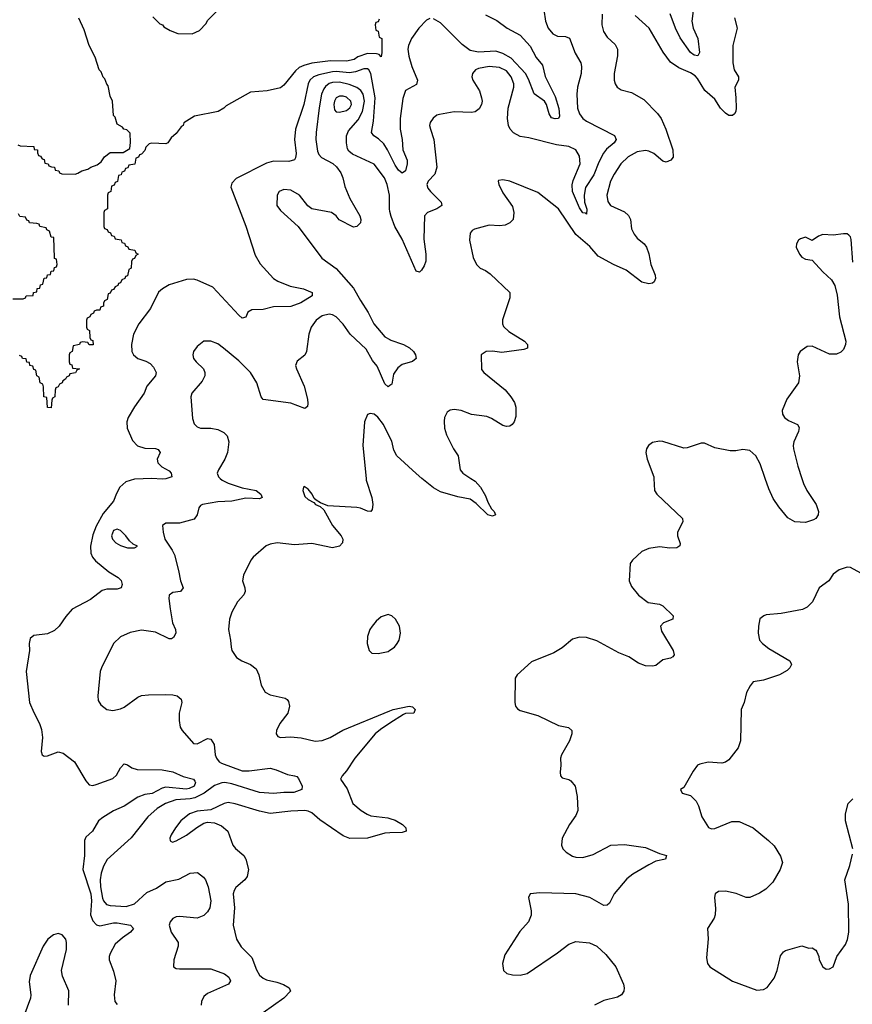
# Model space of a CAD drawing. Header units: inches. Extents: x 1473912 to 1647258, y 640388 to 773423.
# Tile 360 of 420: x 1597870 to 1602660, y 666975 to 672639. Entities that reach past the tile are written whole.
import ezdxf

# ---------------------------------------------------------------- set-up
doc = ezdxf.new("R2010")
doc.units = ezdxf.units.IN
doc.header["$MEASUREMENT"] = 0
for name, color, linetype in [('B5696', 7, 'Continuous'), ('B5697', 7, 'Continuous'), ('B6606', 7, 'Continuous'), ('B6607', 7, 'Continuous')]:
    doc.layers.add(name, color=color, linetype=linetype)

msp = doc.modelspace()

# ---------------------------------------------------------------- linework, layer by layer
at = {"layer": 'B5696', "color": 5}
for points, elevation in [([(1598715.8, 670000), (1598710, 669998), (1598690, 669996.1), (1598630, 669999.9), (1598530, 669994.8), (1598480.6, 669979.4), (1598445.4, 669950), (1598425.9, 669914.1), (1598409.4, 669870), (1598350, 669798.6), (1598310, 669725), (1598290, 669674.5), (1598277.8, 669610), (1598279.3, 669570), (1598287.6, 669547.6), (1598306.2, 669526.2), (1598382.3, 669462.3), (1598436.3, 669430), (1598453.1, 669413.1), (1598459.3, 669390), (1598454, 669370), (1598430, 669362.4), (1598370, 669363.1), (1598345, 669355), (1598277.1, 669302.9), (1598172, 669248), (1598134.3, 669205.7), (1598097, 669150), (1598070, 669125.1), (1598030, 669105.1), (1597950, 669095.6), (1597930, 669079.3), (1597923.1, 669050), (1597926.4, 669010), (1597906, 668890), (1597926.7, 668710), (1597950, 668652.7), (1597984.4, 668590), (1597995.4, 668555.4), (1598000.6, 668510), (1597993.6, 668430), (1597998, 668410), (1598010, 668402.9), (1598030, 668404.6), (1598090, 668427.4), (1598120.3, 668420.3), (1598185.2, 668370), (1598250, 668260.9), (1598270, 668237.2), (1598290, 668234.3), (1598310, 668239.1), (1598405.3, 668274.7), (1598426.4, 668293.6), (1598450, 668334.4), (1598470, 668357.6), (1598490, 668351.7), (1598514.5, 668334.5), (1598545.2, 668325.2), (1598690, 668323.9), (1598750, 668312.3), (1598810, 668285.2), (1598870.2, 668270.2), (1598877.8, 668257.8), (1598880.3, 668250), (1598873, 668230), (1598844.2, 668215.8), (1598826.8, 668213.2), (1598710, 668223.5), (1598690, 668218.8), (1598632.5, 668187.5), (1598590, 668182.3), (1598550, 668167.3), (1598470, 668115.5), (1598410, 668087.6), (1598347.2, 668050), (1598322.7, 668030), (1598289.2, 667970.8), (1598250, 667937.2), (1598243.1, 667916.9), (1598242.2, 667830), (1598233, 667750), (1598278.6, 667610), (1598282.2, 667570), (1598277.7, 667490), (1598290, 667455.2), (1598311.5, 667431.5), (1598330, 667426.7), (1598410, 667442.9), (1598430, 667443.1), (1598506.8, 667430), (1598525.3, 667410), (1598507.2, 667390), (1598461.9, 667358.1), (1598419.8, 667320.2), (1598390, 667267.6), (1598383.7, 667250), (1598383.8, 667230), (1598410, 667164.9), (1598422.8, 667110), (1598412.6, 667030), (1598416.5, 666990), (1598430, 666974)], 640), ([(1599023.3, 670000), (1599034.2, 669990), (1599070, 669972.8), (1599150, 669945), (1599230.4, 669930), (1599257, 669910), (1599264, 669890), (1599250, 669883.5), (1599170, 669887.1), (1599090, 669869.9), (1599010, 669866.1), (1598921, 669850), (1598910, 669844.5), (1598900.3, 669830), (1598890.3, 669789.7), (1598874.3, 669765.7), (1598790, 669743), (1598710, 669742), (1598692, 669730), (1598694.8, 669690), (1598704, 669650), (1598746.7, 669586.7), (1598759.7, 669559.7), (1598784.2, 669470), (1598795.2, 669410), (1598810.3, 669370), (1598794, 669350), (1598750, 669343.6), (1598730, 669328), (1598728, 669310), (1598734.7, 669250), (1598749.1, 669170), (1598766.5, 669130), (1598767.6, 669110), (1598754.9, 669085.1), (1598742.4, 669077.6), (1598730, 669076.9), (1598650, 669114.6), (1598570, 669127.9), (1598505.7, 669114.3), (1598450, 669089.6), (1598408.4, 669050), (1598339.5, 668910), (1598332.2, 668890), (1598319.3, 668750), (1598321.7, 668721.7), (1598336.7, 668696.7), (1598370, 668670.5), (1598404.9, 668664.9), (1598450, 668674.9), (1598470, 668684.2), (1598550, 668741.1), (1598570, 668750.3), (1598610, 668755.8), (1598710, 668756.5), (1598750, 668756), (1598774.8, 668750), (1598798, 668730), (1598801.6, 668710), (1598787.4, 668650), (1598787.3, 668607.3), (1598793, 668570), (1598804.9, 668550), (1598870, 668474.8), (1598890, 668474), (1598950, 668503.8), (1598970, 668500.7), (1598989, 668469), (1598995.1, 668410), (1599002, 668390), (1599017.5, 668370), (1599030, 668362.3), (1599150, 668318.7), (1599190, 668317.3), (1599310, 668333), (1599344.3, 668324.3), (1599410, 668296.5), (1599451.3, 668290), (1599464.7, 668284.7), (1599474.3, 668274.3), (1599494.3, 668230), (1599493.7, 668210), (1599446.4, 668193.6), (1599390, 668193.9), (1599330, 668186.7), (1599250, 668193.1), (1599090, 668243.9), (1599050, 668249.9), (1599031.7, 668248.3), (1598990, 668234.3), (1598930.7, 668189.3), (1598876.7, 668163.3), (1598850, 668156.5), (1598768.3, 668151.7), (1598707.6, 668130), (1598659.6, 668100.4), (1598607.4, 668052.6), (1598510, 667932.2), (1598372.9, 667807.1), (1598352.2, 667770), (1598338, 667730), (1598332.3, 667690), (1598333.9, 667650), (1598345.1, 667585.1), (1598351.1, 667570), (1598369.1, 667549.1), (1598390, 667542.8), (1598482.1, 667537.9), (1598530, 667552.2), (1598601.5, 667618.5), (1598656.4, 667643.6), (1598710, 667680.2), (1598785.8, 667694.2), (1598850, 667728.5), (1598892.2, 667732.2), (1598926.6, 667706.6), (1598938, 667690), (1598954, 667650), (1598968.9, 667570), (1598963.6, 667530), (1598950, 667506), (1598930, 667485.6), (1598890, 667469.9), (1598790, 667479.9), (1598770, 667477.5), (1598750, 667468), (1598734.6, 667450), (1598728.9, 667430), (1598740.3, 667390), (1598782, 667330), (1598781.7, 667310), (1598756, 667230), (1598754, 667190), (1598770, 667181.3), (1598790, 667179), (1598970, 667178.4), (1599048, 667150), (1599073.7, 667130), (1599082.4, 667110), (1599070.6, 667090), (1598950, 667036.4), (1598930, 667020.5), (1598914.7, 666990), (1598913.8, 666970)], 660), ([(1599862.2, 670000), (1599863.2, 669990), (1599895, 669890), (1599901.7, 669850), (1599898.3, 669821.7), (1599890.8, 669810), (1599870, 669812), (1599830, 669829.6), (1599810, 669833.3), (1599642.9, 669842.9), (1599600.2, 669860.2), (1599575.5, 669875.5), (1599564.7, 669884.7), (1599552.3, 669910), (1599530, 669937.2), (1599506.4, 669953.6), (1599502, 669950), (1599498.8, 669930), (1599510, 669896), (1599530, 669878.8), (1599562, 669862), (1599572, 669850), (1599599.1, 669839.1), (1599619, 669819), (1599669.3, 669729.3), (1599719.5, 669670), (1599728, 669650), (1599727.3, 669630), (1599710, 669609.4), (1599670, 669600.7), (1599550, 669625.6), (1599450, 669618.3), (1599350.4, 669629.6), (1599310, 669621.6), (1599287.8, 669612.2), (1599212.1, 669547.9), (1599199.1, 669530), (1599157.5, 669442.5), (1599150.6, 669410), (1599164.9, 669370), (1599167, 669350), (1599158.7, 669330), (1599123.1, 669290), (1599090.3, 669229.7), (1599076.4, 669190), (1599070.4, 669130), (1599083.1, 669070), (1599086, 669030), (1599090.4, 669010), (1599116.3, 668970), (1599146.8, 668950), (1599197.3, 668930), (1599230, 668904), (1599246.4, 668870), (1599259.3, 668810), (1599282, 668770), (1599310, 668755.8), (1599396.4, 668736.4), (1599408.9, 668728.9), (1599416.3, 668716.3), (1599421.1, 668690), (1599411.8, 668650), (1599365.7, 668590), (1599346.4, 668550), (1599345.5, 668530), (1599355.5, 668515.5), (1599370.4, 668510.4), (1599427.5, 668512.5), (1599490, 668507.5), (1599570, 668489.4), (1599610, 668492.4), (1599656.3, 668510), (1599728.7, 668551.3), (1600000, 668662.6)], 680), ([(1600000, 669213.1), (1599990, 669216.4), (1599950, 669203.9), (1599921.1, 669178.9), (1599897.8, 669150), (1599885, 669130), (1599871, 669090), (1599868.4, 669050), (1599879.6, 669010), (1599894.8, 668994.8), (1599932.9, 668992.9), (1599990, 669004.1), (1600000, 669011.1)], 720), ([(1600000, 668591.3), (1599944.8, 668555.2), (1599914.7, 668530), (1599797, 668390), (1599750, 668317.2), (1599724.7, 668290), (1599716, 668270), (1599754.7, 668214.7), (1599786.7, 668130), (1599833.7, 668090), (1599868, 668068), (1599890, 668059.7), (1599988.3, 668048.3), (1600000, 668044.2)], 680), ([(1600000, 667961), (1599970, 667960.2), (1599870, 667931.1), (1599770, 667928.8), (1599730, 667944.4), (1599596.9, 668036.9), (1599550, 668077), (1599530, 668086.6), (1599509.8, 668089.8), (1599430, 668086.6), (1599310, 668071.7), (1599250, 668085.2), (1599110, 668128.2), (1599070, 668134.8), (1599046, 668130), (1598970, 668094.2), (1598890, 668085.3), (1598847, 668070), (1598797.4, 668030), (1598766, 667990), (1598741.3, 667950), (1598733.4, 667930), (1598735.3, 667915.3), (1598748.4, 667908.4), (1598770, 667914.4), (1598830, 667948.2), (1598888.4, 667991.6), (1598930, 668016), (1598950, 668022), (1598990, 668018.5), (1599030, 668001.6), (1599067.5, 667970), (1599096, 667890), (1599111.1, 667871.1), (1599159.1, 667830), (1599170.1, 667810.1), (1599185.2, 667750), (1599178.4, 667710), (1599165.5, 667690), (1599114, 667646), (1599103, 667630), (1599097, 667610), (1599106, 667530), (1599098, 667430), (1599117.6, 667350), (1599144.5, 667304.5), (1599204.4, 667244.4), (1599233, 667173), (1599250, 667142.6), (1599270, 667125.5), (1599290, 667116.1), (1599350, 667102.3), (1599388, 667088), (1599420.5, 667070), (1599428.5, 667050), (1599390.2, 667010), (1599270, 666925.7)], 680), ([(1598150.5, 666970), (1598153, 667053), (1598116.1, 667136.1), (1598109.6, 667169.6), (1598139.2, 667290), (1598139.6, 667330), (1598134.1, 667350), (1598114.3, 667374.3), (1598090, 667382.6), (1598064.6, 667375.4), (1598031.5, 667350), (1598005.1, 667310), (1597930, 667141.3), (1597923.4, 667103.4), (1597934.2, 667030), (1597931.8, 667010), (1597879.4, 666870)], 640)]:
    msp.add_lwpolyline(points, dxfattribs=dict(at, elevation=elevation))
at = {"layer": 'B5696', "color": 5, "elevation": 660}
msp.add_lwpolyline([(1598430, 669707.8), (1598410, 669700.5), (1598398.3, 669670), (1598404.2, 669650), (1598423, 669630), (1598450, 669614.4), (1598490, 669600.5), (1598530, 669601), (1598548, 669610), (1598521.5, 669621.5), (1598500.5, 669640.5), (1598479.6, 669670), (1598450, 669699.7)], close=True, dxfattribs=at)
at = {"layer": 'B5697', "color": 5}
for points, elevation in [([(1598635.5, 672655.5), (1598675.5, 672615.5), (1598690.7, 672610), (1598698, 672598), (1598736.1, 672576.1), (1598779.1, 672559.1), (1598862, 672558), (1598903.6, 672576.4), (1598942.9, 672617.1), (1598950, 672633.4), (1599010, 672694)], 620), ([(1597858, 671918), (1597872.7, 671912.7), (1597951.3, 671910), (1597952.7, 671892.7), (1597971.3, 671890), (1597972, 671872), (1597978, 671858), (1597990, 671854), (1597998, 671838), (1598010, 671834), (1598014, 671814), (1598034, 671810), (1598038, 671798), (1598052, 671792), (1598070, 671791.3), (1598074, 671774), (1598094, 671770), (1598098, 671758), (1598112, 671752), (1598189.1, 671750.9), (1598204.7, 671755.3), (1598228, 671770), (1598262, 671778), (1598278, 671790), (1598315.3, 671804.7), (1598338, 671822), (1598358, 671850), (1598390, 671874.8), (1598464.7, 671875.3), (1598503.1, 671896.9), (1598507.9, 671932.1), (1598505.2, 671985.2), (1598485.2, 672005.2), (1598468.7, 672010), (1598460.4, 672020.4), (1598430, 672038), (1598419, 672079), (1598410, 672088), (1598402.7, 672170), (1598390, 672198), (1598378.6, 672258.6), (1598370, 672268.7), (1598359.5, 672299.5), (1598350, 672309), (1598338, 672338), (1598327.3, 672350), (1598304.1, 672424.1), (1598269.4, 672490), (1598240.2, 672580.2), (1598210, 672648)], 620), ([(1599938, 672642), (1599932.7, 672627.3), (1599918, 672622), (1599914, 672610), (1599918, 672578), (1599932.7, 672572.7), (1599938, 672538), (1599954, 672530), (1599954, 672450), (1599950, 672426), (1599938, 672438), (1599923.1, 672443.1), (1599870, 672444.5), (1599814.3, 672425.7), (1599794.8, 672410), (1599750, 672400.9), (1599657.1, 672402.9), (1599551.3, 672388.7), (1599504.5, 672375.5), (1599476.7, 672363.3), (1599455.6, 672344.4), (1599390, 672262.7), (1599370, 672247), (1599294, 672230), (1599198, 672222), (1599056.8, 672143.2), (1599044.7, 672130), (1599011, 672110), (1598875.3, 672084.7), (1598814.8, 672045.2), (1598810.7, 672030), (1598798, 672022), (1598770, 671984), (1598741, 671959), (1598722, 671930), (1598710, 671924), (1598630.6, 671929.4), (1598615.3, 671924.7), (1598604.7, 671915.3), (1598595.3, 671904.7), (1598590, 671886), (1598570, 671866), (1598558, 671862), (1598552.7, 671847.3), (1598538, 671842), (1598532.7, 671807.3), (1598498, 671802), (1598492.7, 671787.3), (1598478, 671782), (1598472.7, 671767.3), (1598458, 671762), (1598452.7, 671747.3), (1598438, 671742), (1598432.7, 671707.3), (1598418, 671702), (1598412.7, 671687.3), (1598398, 671682), (1598394, 671650), (1598378, 671642), (1598374, 671630), (1598374, 671550), (1598358, 671542), (1598354, 671530), (1598354, 671450), (1598358, 671438), (1598372.7, 671432.7), (1598378, 671418), (1598392.7, 671412.7), (1598398, 671398), (1598412.7, 671392.7), (1598418, 671378), (1598452.7, 671372.7), (1598458, 671358), (1598472.7, 671352.7), (1598478, 671338), (1598492.7, 671332.7), (1598498, 671318), (1598532.7, 671312.7), (1598538, 671298), (1598552, 671290), (1598538, 671282), (1598530, 671266), (1598518, 671262), (1598512.7, 671247.3), (1598511.3, 671210), (1598498, 671202), (1598490, 671166), (1598478, 671162), (1598474, 671150), (1598458, 671142), (1598450, 671126), (1598438, 671122), (1598434, 671110), (1598418, 671102), (1598410, 671086), (1598398, 671082), (1598390, 671066), (1598378, 671062), (1598372, 671030), (1598358, 671022), (1598352.7, 671007.3), (1598352, 670990), (1598334, 670986), (1598330, 670968.7), (1598312, 670968), (1598298, 670962), (1598294, 670950), (1598278, 670942), (1598274, 670930), (1598258, 670922), (1598254, 670910), (1598254, 670870), (1598258, 670858), (1598272, 670850), (1598274, 670810), (1598278, 670798), (1598290, 670794), (1598292, 670768), (1598270, 670768), (1598262, 670782), (1598230, 670786), (1598218, 670782), (1598214, 670770), (1598178, 670762), (1598172, 670730), (1598158, 670722), (1598154, 670710), (1598154, 670670), (1598158, 670658), (1598170, 670654), (1598174, 670634), (1598214, 670630), (1598198, 670622), (1598190, 670608), (1598158, 670602), (1598154, 670590), (1598138, 670582), (1598134, 670570), (1598118, 670562), (1598114, 670550), (1598098, 670542), (1598090, 670526), (1598078, 670522), (1598072.7, 670507.3), (1598071.3, 670470), (1598058, 670462), (1598054, 670450), (1598050, 670406), (1598030, 670408), (1598026, 670466), (1598009.3, 670470), (1598007.3, 670527.3), (1598002, 670542), (1597988, 670550), (1597982, 670582), (1597968, 670590), (1597962, 670622), (1597950, 670626), (1597946, 670646), (1597928, 670650), (1597926, 670666), (1597910, 670668), (1597907.3, 670687.3), (1597886, 670690), (1597882, 670702), (1597868, 670708)], 620), ([(1600000, 671863), (1599986.7, 671890), (1599964.7, 671924.7), (1599933.9, 671953.9), (1599907.2, 671970), (1599893.7, 671990), (1599904.9, 672055.1), (1599915.1, 672190), (1599890, 672329.6), (1599878.8, 672350), (1599870, 672356.6), (1599850, 672355.7), (1599801.2, 672338.8), (1599766.8, 672333.2), (1599690, 672340.2), (1599670, 672338), (1599590, 672321.1), (1599560.1, 672310), (1599539.3, 672290), (1599528.7, 672270), (1599505.4, 672150), (1599457.4, 672010), (1599451.1, 671950), (1599460.2, 671870), (1599456.7, 671843.3), (1599450, 671832), (1599417.8, 671822.2), (1599330, 671824.2), (1599290, 671813.3), (1599115.3, 671724.7), (1599090, 671699), (1599085.3, 671674.7), (1599171.6, 671451.6), (1599223.9, 671283.9), (1599253.9, 671233.9), (1599330, 671150.4), (1599354.3, 671134.3), (1599425.5, 671105.5), (1599502.8, 671090), (1599530, 671079.7), (1599552.2, 671070), (1599552.2, 671050), (1599486.7, 671010), (1599430.1, 670989.9), (1599330, 670987.8), (1599270, 670972.1), (1599204.7, 670970), (1599182.8, 670957.2), (1599170, 670928), (1599150, 670922.7), (1599130, 670938.4), (1598980, 671100), (1598890, 671140.3), (1598870, 671145.6), (1598830, 671144.2), (1598730, 671114.2), (1598690.3, 671090), (1598668.9, 671071.1), (1598621.7, 670978.3), (1598555.8, 670890), (1598525, 670830), (1598513, 670770), (1598515.5, 670730), (1598524, 670710), (1598550, 670690.2), (1598595.3, 670675.3), (1598620.3, 670660.3), (1598639.6, 670639.6), (1598654.4, 670610), (1598651.3, 670590), (1598600.9, 670530), (1598585.1, 670490), (1598530, 670411.4), (1598494.5, 670350), (1598486.4, 670326.4), (1598488.6, 670288.6), (1598518.7, 670218.7), (1598546.8, 670186.8), (1598590, 670174.6), (1598651.8, 670171.8), (1598667.2, 670167.2), (1598678.4, 670150), (1598660.9, 670110), (1598664, 670090), (1598687.1, 670067.1), (1598730, 670043.1), (1598742, 670030), (1598744.9, 670010), (1598715.8, 670000)], 640), ([(1600000, 671535.9), (1599997.1, 671550), (1599997, 671630), (1599983.9, 671690), (1599969.1, 671730), (1599910, 671807.1), (1599784.5, 671864.5), (1599762.8, 671882.8), (1599755.5, 671895.5), (1599749.8, 671929.8), (1599749.9, 671970), (1599761.1, 671998.9), (1599817.5, 672062.5), (1599842.3, 672110), (1599854.4, 672170), (1599846.6, 672210), (1599832.1, 672232.1), (1599808.7, 672248.7), (1599766.2, 672266.2), (1599710, 672279.2), (1599670, 672277.4), (1599650, 672270.8), (1599630, 672255.2), (1599619.6, 672240.4), (1599607, 672210), (1599592.2, 672132.2), (1599575.5, 671990), (1599573.8, 671950), (1599583.1, 671883.1), (1599590, 671864.2), (1599606.2, 671846.2), (1599671.4, 671811.4), (1599692.4, 671792.4), (1599717.8, 671757.8), (1599728.9, 671730), (1599740, 671680), (1599769.1, 671610), (1599827.3, 671510), (1599832.7, 671490), (1599830.1, 671469.9), (1599810, 671448.6), (1599790, 671445.1), (1599707.1, 671487.1), (1599689.6, 671510), (1599664.5, 671530), (1599550.8, 671550.8), (1599527.8, 671567.8), (1599479.2, 671630), (1599430, 671659), (1599390, 671662), (1599363.1, 671650), (1599351.2, 671628.8), (1599349.3, 671570), (1599370, 671541.2), (1599472.2, 671450), (1599607.8, 671267.8), (1599690, 671207.2), (1599790, 671094.9), (1599830, 671022.8), (1599874.8, 670954.8), (1599907.7, 670890), (1599970, 670814.4), (1599998.4, 670798.4), (1600000, 670797.9)], 660), ([(1597830, 671034), (1597890, 671034), (1597902, 671038), (1597906, 671050), (1597947.3, 671052.7), (1597948.7, 671070), (1597967.3, 671072.7), (1597970, 671092), (1597986, 671094), (1597990, 671114), (1598002, 671118), (1598010, 671152), (1598026, 671154), (1598030, 671171.3), (1598047.3, 671172.7), (1598050, 671192), (1598066, 671194), (1598070, 671214), (1598082, 671218), (1598086, 671230), (1598082, 671262), (1598070, 671266), (1598069.3, 671269.3), (1598066, 671386), (1598050, 671388), (1598042, 671422), (1598026, 671430), (1598022, 671442), (1597986, 671450), (1597982, 671462), (1597967.3, 671467.3), (1597926, 671470), (1597922, 671482), (1597910, 671486), (1597902, 671502), (1597870, 671506), (1597862, 671522)], 620), ([(1600000, 670534.5), (1599990, 670527), (1599970, 670543.7), (1599926.3, 670646.3), (1599898.6, 670678.6), (1599862.8, 670742.8), (1599770.5, 670830), (1599730, 670888.2), (1599690, 670928.9), (1599670, 670941.6), (1599650, 670945.3), (1599610, 670935.5), (1599576, 670910), (1599546.7, 670870), (1599533.4, 670830), (1599519.5, 670730), (1599510, 670709.6), (1599465.8, 670674.2), (1599456.5, 670650), (1599461.3, 670630), (1599506.5, 670530), (1599524.9, 670455.1), (1599528.3, 670431.7), (1599525.5, 670414.5), (1599510, 670402.9), (1599430, 670433.3), (1599270, 670453.6), (1599258.3, 670470), (1599234, 670550), (1599198.4, 670610), (1599130, 670676), (1599042, 670750), (1599010, 670773.6), (1598970, 670789.3), (1598930, 670788.7), (1598890, 670759), (1598870.4, 670729.6), (1598866.4, 670710), (1598870.4, 670690), (1598884.4, 670670), (1598926.4, 670630), (1598934, 670610), (1598934.9, 670590), (1598920, 670560), (1598860.4, 670490), (1598854, 670470), (1598864.8, 670344.8), (1598873.8, 670313.8), (1598890, 670295.8), (1598909.2, 670289.2), (1598970, 670289.4), (1599010, 670281.8), (1599044.5, 670264.5), (1599064, 670244), (1599072, 670210), (1599064.7, 670150), (1599050.7, 670110), (1599012.9, 670050), (1599006.6, 670030), (1599012.5, 670010), (1599023.3, 670000)], 660), ([(1600000, 670235), (1599962.4, 670310), (1599930, 670352.3), (1599910, 670369.2), (1599886, 670374), (1599870, 670368), (1599854.4, 670325.6), (1599843.8, 670190), (1599862.2, 670000)], 680)]:
    msp.add_lwpolyline(points, dxfattribs=dict(at, elevation=elevation))
at = {"layer": 'B5697', "color": 5, "elevation": 680}
msp.add_lwpolyline([(1599730, 672198.8), (1599710, 672198.3), (1599691.4, 672188.6), (1599680.4, 672170), (1599676.8, 672150), (1599681.2, 672121.2), (1599690, 672108.3), (1599710, 672107.5), (1599750, 672116.9), (1599770, 672132), (1599777.9, 672150), (1599775.4, 672170), (1599750, 672193.1)], close=True, dxfattribs=at)
at = {"layer": 'B6606', "color": 5}
for points, elevation in [([(1600465.8, 670000), (1600490, 669984.4), (1600521.8, 669950), (1600550, 669900.4), (1600562.9, 669862.9), (1600584.9, 669824.9), (1600599.1, 669810), (1600607.3, 669790), (1600590, 669783.5), (1600563, 669790), (1600496, 669856), (1600461.2, 669881.2), (1600390, 669894), (1600290, 669923), (1600250, 669945.2), (1600183.7, 670000)], 680), ([(1601518.3, 670000), (1601522.8, 669930), (1601536, 669910), (1601682.4, 669770), (1601685.3, 669750), (1601654.7, 669690), (1601654.9, 669670), (1601670, 669626), (1601667.3, 669612.7), (1601650, 669601.2), (1601610, 669598), (1601550, 669606.6), (1601490, 669596.2), (1601450, 669579.6), (1601396.3, 669530), (1601382, 669510), (1601376.9, 669410), (1601390, 669378.4), (1601430, 669328.5), (1601486.5, 669286.5), (1601550, 669277.1), (1601570, 669267.2), (1601630.3, 669210), (1601627.3, 669190), (1601573.4, 669170), (1601557, 669150), (1601562.2, 669122.2), (1601630.4, 669010), (1601634.8, 668985.2), (1601627.3, 668972.7), (1601614, 668966), (1601570, 668956), (1601530, 668923.7), (1601510, 668919.5), (1601470, 668922.4), (1601430, 668937.4), (1601374.5, 668974.5), (1601316.9, 668996.9), (1601190, 669065.1), (1601130, 669085.1), (1601090, 669086.6), (1601050, 669075.1), (1600990, 669026), (1600942.5, 668997.5), (1600814.2, 668945.8), (1600732.7, 668870), (1600719.5, 668850), (1600719.3, 668710), (1600723, 668690), (1600734.2, 668674.2), (1600750, 668664.4), (1600850, 668636.9), (1600970, 668578.7), (1601027.7, 668567.7), (1601046.8, 668550), (1601046.8, 668530), (1601034, 668490), (1600987.7, 668410), (1600980.5, 668390), (1600984, 668350), (1600978.8, 668310), (1600981, 668290), (1600990, 668278), (1601030, 668267.7), (1601040.9, 668260.9), (1601065.5, 668230), (1601076.3, 668170), (1601081.6, 668090), (1601070, 668061.2), (1601034, 668010), (1600990.4, 667930), (1600986.4, 667890), (1600994.9, 667870), (1601013, 667850), (1601050, 667827.6), (1601070, 667821.5), (1601110, 667820.2), (1601170, 667835.8), (1601270, 667890.2), (1601350, 667894.6), (1601470, 667876.5), (1601550, 667842), (1601591, 667830), (1601584.7, 667810), (1601530, 667797.6), (1601490, 667777.2), (1601396.7, 667723.3), (1601363.4, 667696.6), (1601290.4, 667610), (1601263, 667557), (1601250, 667545.2), (1601230, 667543.7), (1601149.9, 667589.9), (1601070, 667610.6), (1600863.2, 667616.8), (1600806.8, 667610), (1600798, 667590), (1600811.9, 667511.9), (1600811.7, 667488.3), (1600796.4, 667450), (1600747.2, 667392.8), (1600661.4, 667258.6), (1600647.4, 667210), (1600652.7, 667170), (1600672.7, 667152.7), (1600704.6, 667144.6), (1600750, 667142.4), (1600790, 667151.7), (1600963.5, 667270), (1601030, 667321.7), (1601070, 667335.3), (1601147.8, 667327.8), (1601190.2, 667310.2), (1601242, 667262), (1601299.3, 667190), (1601343.1, 667090), (1601348.4, 667070), (1601346.4, 667050), (1601333, 667030), (1601310, 667015.8), (1601230, 666997.2), (1601177.1, 666970)], 720), ([(1602369.5, 670000), (1602379, 669970), (1602397.8, 669930), (1602451.7, 669850), (1602465.3, 669810), (1602464.2, 669790), (1602450.3, 669770), (1602437.9, 669762.1), (1602390, 669747.2), (1602330, 669749.7), (1602290, 669774), (1602236.7, 669836.7), (1602204.7, 669884.7), (1602180, 669940), (1602159.3, 670000)], 720), ([(1602710, 669454.5), (1602650, 669486.6), (1602630, 669489.4), (1602585.1, 669474.9), (1602550.8, 669450), (1602526, 669410), (1602468.8, 669371.2), (1602430.4, 669290), (1602401.5, 669258.5), (1602373.8, 669246.2), (1602250, 669222), (1602165.5, 669214.5), (1602150.4, 669209.6), (1602127.9, 669192.1), (1602120.5, 669150), (1602119.5, 669110), (1602126.4, 669070), (1602143.8, 669050), (1602180.8, 669020.8), (1602301, 668950), (1602311.3, 668930), (1602301, 668910), (1602285.5, 668894.5), (1602241, 668870), (1602150, 668838.7), (1602090, 668829), (1602072.7, 668807.3), (1602052.1, 668767.9), (1602037.6, 668710), (1602020.5, 668670), (1602017.1, 668490), (1602003, 668450), (1601950, 668380.9), (1601930, 668367), (1601910, 668362), (1601830, 668367.3), (1601783.4, 668356.6), (1601770.4, 668349.6), (1601743.9, 668316.1), (1601690, 668222), (1601672, 668210), (1601682, 668190), (1601730, 668176.3), (1601762.8, 668142.8), (1601775.8, 668115.8), (1601793.8, 668053.8), (1601832.3, 667992.3), (1601850, 667983.8), (1601870, 667986.4), (1601967.3, 668027.3), (1602010, 668026), (1602090, 667990.8), (1602178, 667918), (1602210, 667886.8), (1602246.6, 667826.6), (1602258, 667790), (1602244.9, 667750), (1602202.5, 667677.5), (1602162, 667638), (1602126.7, 667613.3), (1602070, 667589.6), (1602050, 667589.6), (1601992.9, 667612.9), (1601930, 667626.3), (1601890, 667623.6), (1601870.6, 667610), (1601866.7, 667590), (1601873.3, 667526.7), (1601870.3, 667489.7), (1601864.9, 667470), (1601828, 667410), (1601830.5, 667350.5), (1601822, 667242), (1601827.7, 667210), (1601840.7, 667190), (1601970, 667108.4), (1602110, 667056.3), (1602150, 667060.5), (1602170, 667070.6), (1602210, 667124.9), (1602227.1, 667170), (1602246.3, 667253.7), (1602263.6, 667276.4), (1602276.6, 667283.4), (1602369, 667311), (1602410, 667298), (1602430, 667298.8), (1602450, 667286), (1602456.1, 667276.1), (1602467.7, 667250), (1602470.5, 667230), (1602490, 667191), (1602510, 667176), (1602530, 667178.8), (1602550, 667191.3), (1602571.6, 667250), (1602620.8, 667319.2), (1602632.4, 667347.6), (1602639.7, 667390), (1602638, 667550), (1602616.9, 667690), (1602646.4, 667773.6), (1602661.3, 667838.7)], 740), ([(1600000, 669011.1), (1600027, 669030), (1600042.3, 669050), (1600053, 669070), (1600061.6, 669110), (1600055, 669150), (1600032.2, 669190), (1600010, 669209.7), (1600000, 669213.1)], 720), ([(1600000, 668662.6), (1600018, 668670), (1600110, 668690.2), (1600130, 668685.5), (1600145.5, 668670), (1600138, 668650), (1600090, 668647.6), (1600077.8, 668642.2), (1600000, 668591.3)], 680), ([(1602663.1, 667870), (1602620.7, 668030), (1602622, 668070), (1602637.2, 668130), (1602663.3, 668156.7)], 740), ([(1600000, 668044.2), (1600030, 668033.8), (1600072, 668010), (1600090.4, 667990), (1600093.4, 667970), (1600070, 667962.7), (1600000, 667961)], 680)]:
    msp.add_lwpolyline(points, dxfattribs=dict(at, elevation=elevation))
at = {"layer": 'B6607', "color": 5}
for points, elevation in [([(1600885.1, 672694.9), (1600895, 672630), (1600910.2, 672590), (1600936.6, 672556.6), (1600964.3, 672544.3), (1601010, 672542.4), (1601032.3, 672532.3), (1601066, 672446), (1601097.5, 672390), (1601101.8, 672370), (1601100.6, 672330), (1601078.9, 672250), (1601075.2, 672210), (1601078.3, 672130), (1601090, 672097.4), (1601110, 672071.3), (1601130, 672055.8), (1601292.1, 671972.1), (1601301.3, 671950), (1601291, 671930), (1601246, 671894), (1601228.6, 671871.4), (1601201.2, 671818.8), (1601173.3, 671746.7), (1601126, 671674), (1601116.6, 671630), (1601120.2, 671590), (1601131.9, 671548.1), (1601130, 671519.3), (1601124.9, 671524.9), (1601110, 671527.4), (1601090, 671556.9), (1601050.7, 671650.7), (1601049, 671689), (1601053.8, 671713.8), (1601093.7, 671810), (1601090, 671852.8), (1601070, 671889.8), (1601030, 671908.5), (1600958, 671918), (1600798.9, 671958.9), (1600750, 671966.2), (1600710, 671987.9), (1600691.9, 672010), (1600682.4, 672030), (1600677.2, 672070), (1600679.8, 672130), (1600711.9, 672250), (1600711.8, 672270), (1600697.6, 672310), (1600670, 672344.8), (1600630, 672363), (1600570, 672369.8), (1600510, 672358), (1600492.4, 672350), (1600475.3, 672330), (1600472, 672310), (1600477, 672290), (1600514.3, 672230), (1600527.4, 672190), (1600530.3, 672170), (1600527, 672150), (1600513.5, 672126.5), (1600490, 672109.6), (1600470, 672104.7), (1600370, 672109.7), (1600285.7, 672094.3), (1600270.3, 672089.7), (1600247.8, 672072.2), (1600232.3, 672047.7), (1600228.4, 672030), (1600232.4, 672010), (1600253.4, 671950), (1600269.3, 671790), (1600257.8, 671750), (1600218.9, 671710), (1600211.7, 671690), (1600218.5, 671670), (1600232.9, 671650), (1600294.6, 671590), (1600298.7, 671570), (1600270.4, 671550), (1600215.3, 671530), (1600198.8, 671510), (1600195.8, 671375.8), (1600206.3, 671290), (1600206.6, 671250), (1600197.7, 671222.3), (1600182.2, 671197.8), (1600170, 671187.1), (1600150, 671192.9), (1600070, 671376.4), (1600027.2, 671450), (1600006.1, 671506.1), (1600000, 671535.9)], 660), ([(1600550, 672667.1), (1600614.4, 672634.4), (1600674.7, 672590), (1600750.1, 672550.1), (1600807.2, 672487.2), (1600841.5, 672421.5), (1600877.3, 672377.3), (1600892.9, 672312.9), (1600950, 672196.5), (1600972.3, 672127.7), (1600975.3, 672084.7), (1600970.3, 672069.7), (1600950, 672068.2), (1600930, 672075.1), (1600916.6, 672096.6), (1600900.6, 672150), (1600889.4, 672169.4), (1600830, 672212.1), (1600796.9, 672296.9), (1600779.1, 672330), (1600698.2, 672418.2), (1600650, 672445.1), (1600610, 672457.7), (1600510, 672451.1), (1600462.3, 672462.3), (1600415.7, 672495.7), (1600290, 672620.9), (1600250, 672644.4)], 640), ([(1601220.4, 672670), (1601219.6, 672610), (1601229, 672570), (1601250, 672538.7), (1601296.1, 672496.1), (1601308.9, 672470), (1601308.8, 672430), (1601290.4, 672330), (1601290.4, 672290.4), (1601296.3, 672270), (1601308, 672250), (1601330, 672235.5), (1601390, 672220.4), (1601459.9, 672179.9), (1601539.9, 672099.9), (1601560.4, 672070), (1601586.7, 672010), (1601626.7, 671890), (1601630, 671848.7), (1601616, 671830), (1601590, 671819.3), (1601570, 671825.2), (1601518.4, 671870), (1601490, 671882.8), (1601470, 671886.2), (1601422.1, 671877.9), (1601370, 671850.8), (1601329.2, 671810), (1601289.3, 671750), (1601269.4, 671710), (1601247.3, 671630), (1601253.3, 671593.3), (1601268.7, 671570), (1601350, 671532.6), (1601373.1, 671513.1), (1601383.2, 671490), (1601390, 671436), (1601404.2, 671404.2), (1601422.2, 671382.2), (1601462.4, 671350), (1601476, 671330), (1601490, 671291.3), (1601500.4, 671230), (1601526.2, 671170), (1601528.1, 671150), (1601520.3, 671130), (1601510, 671122.9), (1601490, 671118.7), (1601450, 671128.4), (1601358.6, 671198.6), (1601287, 671230), (1601198, 671278), (1601150, 671334.7), (1601070, 671402.8), (1600970, 671550.7), (1600850, 671645.1), (1600690, 671709.5), (1600650, 671717.2), (1600625.4, 671714.6), (1600622, 671710), (1600627.3, 671690), (1600650, 671642.8), (1600704.9, 671564.9), (1600713.4, 671530), (1600708.4, 671490), (1600690.4, 671470), (1600662.4, 671457.6), (1600630, 671453.6), (1600570, 671456.2), (1600485.8, 671434.2), (1600473.7, 671426.3), (1600461.6, 671410), (1600457, 671370), (1600478.8, 671270), (1600497.3, 671230), (1600518.8, 671210), (1600550, 671196.5), (1600576.4, 671176.4), (1600690.3, 671070), (1600690, 671039), (1600647.8, 670912.2), (1600647.4, 670890), (1600653.7, 670873.7), (1600684.5, 670844.5), (1600773.4, 670790), (1600790.8, 670770), (1600790.8, 670750), (1600770, 670742), (1600644.2, 670724.2), (1600590, 670731.8), (1600554, 670730), (1600524, 670710), (1600527.1, 670627.1), (1600540.7, 670610), (1600663.7, 670510), (1600696, 670470), (1600716.7, 670436.7), (1600724.6, 670410), (1600723.9, 670356.1), (1600713.8, 670326.2), (1600702.8, 670310), (1600690, 670300.9), (1600670, 670298.4), (1600650, 670305.1), (1600585, 670345), (1600556.6, 670356.6), (1600470, 670368.1), (1600410, 670389.8), (1600370, 670397.2), (1600346.8, 670393.2), (1600330, 670380.7), (1600314.6, 670350), (1600311.6, 670330), (1600314.3, 670290), (1600325.7, 670250), (1600365.3, 670170), (1600392, 670130), (1600403.1, 670050), (1600419.3, 670030), (1600465.8, 670000)], 680), ([(1601983.2, 672650), (1601996.9, 672590), (1601973.7, 672490), (1601972.8, 672390), (1601979.7, 672350), (1602005.5, 672310), (1602006.3, 672290), (1601983.8, 672250), (1601990.8, 672190), (1601991.5, 672131.5), (1601990.8, 672110), (1601982.9, 672097.1), (1601970, 672087.4), (1601950, 672088.2), (1601930, 672101.1), (1601902.6, 672130), (1601870, 672181.1), (1601811.7, 672231.7), (1601770, 672299.8), (1601755.3, 672315.3), (1601730, 672332.2), (1601661.8, 672361.8), (1601614.9, 672394.9), (1601572.9, 672452.9), (1601491.1, 672590), (1601410, 672662.4)], 680), ([(1601744.7, 672690), (1601736.8, 672630), (1601744.7, 672590), (1601771, 672530), (1601780.2, 672450), (1601770.8, 672430), (1601750, 672435.7), (1601728.5, 672450), (1601670, 672534), (1601643.2, 672590), (1601612.3, 672672.3)], 660), ([(1600230, 672645.6), (1600210, 672636.4), (1600166.8, 672590), (1600123.6, 672530), (1600106.3, 672490), (1600103.8, 672470), (1600109.5, 672429.5), (1600126.4, 672370), (1600158.6, 672290), (1600153.2, 672266.8), (1600090, 672232), (1600073.9, 672186.1), (1600058.8, 672070), (1600058.8, 672010), (1600070.1, 671949.9), (1600074.8, 671890), (1600098.5, 671830), (1600098.7, 671810), (1600090, 671769.3), (1600070, 671756), (1600050, 671773.3), (1600030, 671802.2), (1600000, 671863)], 640), ([(1602664.1, 671244.1), (1602653.7, 671373.7), (1602649.6, 671389.6), (1602639.7, 671399.7), (1602630, 671406.6), (1602610, 671407.6), (1602550, 671399.7), (1602490, 671402.6), (1602465.9, 671394.1), (1602430, 671369.3), (1602390, 671387.6), (1602361.3, 671378.7), (1602350.5, 671370), (1602338.4, 671350), (1602337.6, 671330), (1602355.8, 671290), (1602370, 671272.7), (1602390, 671260.4), (1602430, 671254.8), (1602490, 671187.7), (1602541.4, 671141.4), (1602560.4, 671110), (1602574.1, 671054.1), (1602586, 670930), (1602623.1, 670790), (1602621.6, 670770), (1602610, 670741.2), (1602593.8, 670726.2), (1602570, 670715.1), (1602530, 670714), (1602430, 670761.3), (1602400.9, 670759.1), (1602360.5, 670730), (1602348.4, 670710), (1602343.1, 670670), (1602357.1, 670590), (1602350.4, 670550), (1602283.6, 670456.4), (1602256.4, 670390), (1602259.3, 670370), (1602270.4, 670350), (1602293.4, 670333.4), (1602345.5, 670310), (1602353.8, 670293.8), (1602350.3, 670270), (1602324.2, 670210), (1602320.3, 670190), (1602322.8, 670170), (1602347.4, 670070), (1602369.5, 670000)], 720), ([(1600000, 670797.9), (1600078, 670770), (1600112.1, 670752.1), (1600134.7, 670730), (1600146.2, 670710), (1600150.2, 670689.8), (1600130, 670673.5), (1600070, 670655.6), (1600044.6, 670635.4), (1600021.1, 670598.9), (1600010, 670542), (1600000, 670534.5)], 660), ([(1600183.7, 670000), (1600150, 670027.8), (1600040.2, 670130), (1600022.7, 670162.7), (1600010, 670215.1), (1600000, 670235)], 680), ([(1602159.3, 670000), (1602130, 670084.5), (1602104.4, 670130), (1602070, 670160.4), (1602030, 670166.2), (1601990, 670158), (1601958.2, 670158.2), (1601870, 670176.3), (1601810, 670202.9), (1601790, 670203.6), (1601710, 670175.6), (1601690, 670173.6), (1601570, 670211.8), (1601550, 670213.6), (1601510, 670206.6), (1601487.7, 670190), (1601475.5, 670170), (1601472.4, 670150), (1601480.4, 670110), (1601517.6, 670010), (1601518.3, 670000)], 720)]:
    msp.add_lwpolyline(points, dxfattribs=dict(at, elevation=elevation))

doc.saveas('drawing.dxf')
